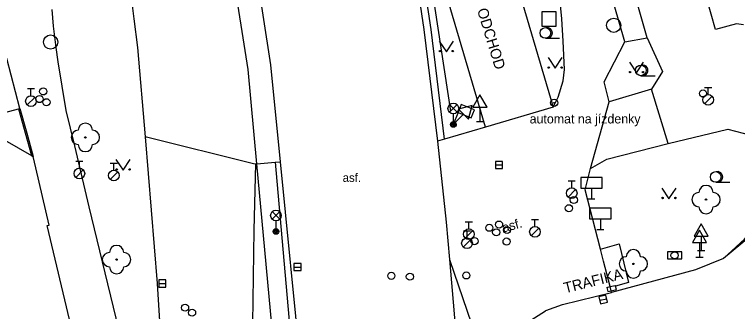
# Model space of a CAD drawing. Extents: x -595546 to -593986, y -1160845 to -1159202.
# Drawn here: x -595399.7 to -595349, y -1160706.8 to -1160685.9 of the extents above; entities that cross this region are included whole.
import ezdxf

# ---------------------------------------------------------------- set-up
doc = ezdxf.new("R2010")
doc.units = 0
for name, color, linetype in [('Level 22', 7, 'Continuous'), ('Level 24', 7, 'Continuous'), ('Level 25', 7, 'Continuous'), ('Level 26', 7, 'Continuous'), ('Level 27', 7, 'Continuous'), ('Level 28', 7, 'Continuous'), ('Level 31', 7, 'Continuous'), ('Level 33', 7, 'Continuous'), ('Level 34', 7, 'Continuous'), ('Level 36', 7, 'Continuous'), ('silnoproud - povrch.  znaky a  RIS  skut. velikost', 7, 'Continuous'), ('Specificka linie pasportu komunikaci', 7, 'Continuous'), ('TM - budovy zdene_ betonove - VP', 7, 'Continuous'), ('TM - chodniky - NP', 7, 'Continuous'), ('TM - chodniky - VP', 7, 'Continuous'), ('TM - komunikace - VP', 7, 'Continuous'), ('TM - plot zivy neuzavreny', 7, 'Continuous'), ('TM - popis objektu', 7, 'Continuous'), ('TM - popis povrchu', 7, 'Continuous'), ('TM - poznamka', 7, 'Continuous'), ('TM - rozhrani mezi zpev. plochami mezi sebou - VP', 7, 'Continuous'), ('TM - rozhrani ploch obecne - VN', 7, 'Continuous'), ('TM - rozhrani ploch obecne - VP', 7, 'Continuous'), ('TM - zabradli - VP', 7, 'Continuous')]:
    doc.layers.add(name, color=color, linetype=linetype)

msp = doc.modelspace()

# ---------------------------------------------------------------- linework, layer by layer
at = {"layer": 'Level 22'}
for centre in [(-595394.74, -1160694.58), (-595351.17, -1160698.95), (-595392.55, -1160703.17), (-595356.27, -1160703.47)]:
    msp.add_circle(centre, 0.05, dxfattribs=at)
for centre, start, end in [((-595394.74, -1160694.08), 0, 180), ((-595395.24, -1160694.58), 90, 270), ((-595394.24, -1160694.58), 270, 90), ((-595394.74, -1160695.08), 180, 0), ((-595351.17, -1160698.45), 0, 180), ((-595351.67, -1160698.95), 90, 270), ((-595350.67, -1160698.95), 270, 90), ((-595351.17, -1160699.45), 180, 0), ((-595392.55, -1160702.67), 0, 180), ((-595356.27, -1160702.97), 0, 180), ((-595393.05, -1160703.17), 90, 270), ((-595392.05, -1160703.17), 270, 90), ((-595356.77, -1160703.47), 90, 270), ((-595355.77, -1160703.47), 270, 90), ((-595392.55, -1160703.67), 180, 0), ((-595356.27, -1160703.97), 180, 0)]:
    msp.add_arc(centre, 0.5, start, end, dxfattribs=at)
at = {"layer": 'Level 24'}
msp.add_lwpolyline([(-595353.868, -1160703.119), (-595352.868, -1160703.119), (-595352.868, -1160702.619), (-595353.868, -1160702.619)], close=True, dxfattribs=at)
at = {"layer": 'Level 25'}
for radius in [0.25, 0.0303]:
    msp.add_circle((-595361.83, -1160692.15), radius, dxfattribs=at)
at = {"layer": 'Level 26'}
msp.add_lwpolyline([(-595362.69, -1160686.76), (-595361.69, -1160686.76), (-595361.69, -1160685.76), (-595362.69, -1160685.76)], close=True, dxfattribs=at)
at = {"layer": 'Level 27'}
for p, q in [((-595365.95, -1160696.52), (-595365.45, -1160696.52)), ((-595380.1, -1160703.69), (-595379.6, -1160703.69)), ((-595389.58, -1160704.85), (-595389.08, -1160704.85)), ((-595358.635, -1160706.021), (-595358.145, -1160705.919))]:
    msp.add_line(p, q, dxfattribs=at)
for points in [[(-595365.95, -1160696.77), (-595365.45, -1160696.77), (-595365.45, -1160696.27), (-595365.95, -1160696.27)], [(-595380.1, -1160703.94), (-595379.6, -1160703.94), (-595379.6, -1160703.44), (-595380.1, -1160703.44)], [(-595389.58, -1160705.1), (-595389.08, -1160705.1), (-595389.08, -1160704.6), (-595389.58, -1160704.6)], [(-595358.583, -1160706.266), (-595358.094, -1160706.163), (-595358.197, -1160705.674), (-595358.686, -1160705.777)]]:
    msp.add_lwpolyline(points, close=True, dxfattribs=at)
for centre in [(-595357.65, -1160686.7), (-595397.18, -1160687.88)]:
    msp.add_circle(centre, 0.5, dxfattribs=at)
at = {"layer": 'Level 28'}
for p, q in [((-595398.81, -1160691.155), (-595398.31, -1160691.155)), ((-595398.56, -1160691.655), (-595398.56, -1160691.155)), ((-595351.27, -1160691.065), (-595350.77, -1160691.065)), ((-595351.02, -1160691.565), (-595351.02, -1160691.065)), ((-595398.818, -1160692.302), (-595398.288, -1160691.772)), ((-595351.278, -1160692.212), (-595350.748, -1160691.682)), ((-595395.41, -1160696.245), (-595394.91, -1160696.245)), ((-595395.16, -1160696.745), (-595395.16, -1160696.245)), ((-595392.99, -1160696.385), (-595392.49, -1160696.385)), ((-595392.74, -1160696.885), (-595392.74, -1160696.385)), ((-595395.418, -1160697.392), (-595394.888, -1160696.862)), ((-595392.998, -1160697.532), (-595392.468, -1160697.002)), ((-595360.85, -1160697.625), (-595360.35, -1160697.625)), ((-595360.6, -1160698.125), (-595360.6, -1160697.625)), ((-595360.858, -1160698.772), (-595360.328, -1160698.242)), ((-595368.07, -1160700.505), (-595367.57, -1160700.505)), ((-595367.82, -1160701.005), (-595367.82, -1160700.505)), ((-595363.43, -1160700.345), (-595362.93, -1160700.345)), ((-595363.18, -1160700.845), (-595363.18, -1160700.345)), ((-595368.078, -1160701.652), (-595367.548, -1160701.122)), ((-595363.438, -1160701.492), (-595362.908, -1160700.962)), ((-595368.2, -1160701.145), (-595367.7, -1160701.145)), ((-595367.95, -1160701.645), (-595367.95, -1160701.145)), ((-595368.208, -1160702.292), (-595367.678, -1160701.762))]:
    msp.add_line(p, q, dxfattribs=at)
for centre, radius in [((-595397.7, -1160691.35), 0.25), ((-595351.38, -1160691.49), 0.25), ((-595398.56, -1160692.03), 0.375), ((-595397.96, -1160691.89), 0.25), ((-595397.47, -1160692.11), 0.25), ((-595351.02, -1160691.94), 0.375), ((-595395.16, -1160697.12), 0.375), ((-595392.74, -1160697.26), 0.375), ((-595360.6, -1160698.5), 0.375), ((-595360.45, -1160698.98), 0.25), ((-595360.8, -1160699.56), 0.25), ((-595365.7, -1160700.71), 0.25), ((-595367.82, -1160701.38), 0.375), ((-595366.38, -1160700.93), 0.25), ((-595365.9, -1160701.25), 0.25), ((-595365.14, -1160701.09), 0.25), ((-595363.18, -1160701.22), 0.375), ((-595367.42, -1160701.87), 0.25), ((-595367.95, -1160702.02), 0.375), ((-595365.17, -1160701.9), 0.25), ((-595371.96, -1160704.37), 0.25), ((-595387.74, -1160706.55), 0.25), ((-595387.25, -1160706.9), 0.25)]:
    msp.add_circle(centre, radius, dxfattribs=at)
at = {"layer": 'Level 31'}
for centre in [(-595353.38, -1160702.87), (-595373.26, -1160704.31), (-595368, -1160704.28)]:
    msp.add_circle(centre, 0.25, dxfattribs=at)
at = {"layer": 'Level 33'}
for p, q in [((-595369.175, -1160692.81), (-595368.645, -1160692.28)), ((-595369.175, -1160692.28), (-595368.645, -1160692.81)), ((-595368.91, -1160692.92), (-595368.91, -1160693.67)), ((-595381.625, -1160700.33), (-595381.095, -1160699.8)), ((-595381.625, -1160699.8), (-595381.095, -1160700.33)), ((-595381.36, -1160700.44), (-595381.36, -1160701.19))]:
    msp.add_line(p, q, dxfattribs=at)
for centre, radius in [((-595368.91, -1160692.545), 0.375), ((-595368.91, -1160693.67), 0.2), ((-595368.91, -1160693.67), 0.145), ((-595368.91, -1160693.67), 0.0876), ((-595381.36, -1160700.065), 0.375), ((-595381.36, -1160701.19), 0.2), ((-595381.36, -1160701.19), 0.145), ((-595381.36, -1160701.19), 0.0876)]:
    msp.add_circle(centre, radius, dxfattribs=at)
at = {"layer": 'Level 34'}
for p, q in [((-595367.04, -1160692.452), (-595367.04, -1160693.47)), ((-595368.578, -1160692.833), (-595368.91, -1160693.67)), ((-595368.19, -1160692.95), (-595368.91, -1160693.67)), ((-595367.29, -1160693.47), (-595366.79, -1160693.47)), ((-595369.142, -1160693.578), (-595368.678, -1160693.762)), ((-595359.22, -1160698.14), (-595359.22, -1160698.89)), ((-595359.47, -1160698.89), (-595358.97, -1160698.89)), ((-595358.59, -1160700.31), (-595358.59, -1160701.06)), ((-595358.84, -1160701.06), (-595358.34, -1160701.06)), ((-595351.51, -1160701.522), (-595351.51, -1160702.54)), ((-595351.63, -1160701.972), (-595351.63, -1160702.99)), ((-595351.76, -1160702.54), (-595351.26, -1160702.54)), ((-595351.88, -1160702.99), (-595351.38, -1160702.99))]:
    msp.add_line(p, q, dxfattribs=at)
for points in [[(-595367.54, -1160692.452), (-595366.54, -1160692.452), (-595367.04, -1160691.586)], [(-595368.578, -1160692.833), (-595367.648, -1160693.202), (-595367.427, -1160692.645), (-595368.356, -1160692.276)], [(-595368.544, -1160692.597), (-595367.837, -1160693.304), (-595367.578, -1160692.338)], [(-595359.97, -1160698.14), (-595358.47, -1160698.14), (-595358.47, -1160697.39), (-595359.97, -1160697.39)], [(-595359.34, -1160700.31), (-595357.84, -1160700.31), (-595357.84, -1160699.56), (-595359.34, -1160699.56)], [(-595352.13, -1160701.972), (-595351.13, -1160701.972), (-595351.63, -1160701.106)], [(-595352.01, -1160701.522), (-595351.01, -1160701.522), (-595351.51, -1160700.656)]]:
    msp.add_lwpolyline(points, close=True, dxfattribs=at)
at = {"layer": 'Level 36'}
for p, q in [((-595362.45, -1160687.615), (-595361.45, -1160687.615)), ((-595355.75, -1160690.245), (-595354.75, -1160690.245)), ((-595350.49, -1160697.735), (-595349.49, -1160697.735))]:
    msp.add_line(p, q, dxfattribs=at)
for points in [[(-595369.9, -1160687.82), (-595369.4, -1160688.57), (-595368.9, -1160687.82)], [(-595362.26, -1160688.97), (-595361.76, -1160689.72), (-595361.26, -1160688.97)], [(-595356.55, -1160689.29), (-595356.05, -1160690.04), (-595355.55, -1160689.29)], [(-595392.59, -1160696.13), (-595392.09, -1160696.88), (-595391.59, -1160696.13)], [(-595354.27, -1160698.14), (-595353.77, -1160698.89), (-595353.27, -1160698.14)]]:
    msp.add_lwpolyline(points, dxfattribs=at)
for centre, radius in [((-595362.45, -1160687.24), 0.375), ((-595369.85, -1160688.52), 0.05), ((-595368.951, -1160688.52), 0.05), ((-595362.21, -1160689.67), 0.05), ((-595361.311, -1160689.67), 0.05), ((-595356.5, -1160689.99), 0.05), ((-595355.75, -1160689.87), 0.375), ((-595355.601, -1160689.99), 0.05), ((-595392.54, -1160696.83), 0.05), ((-595391.641, -1160696.83), 0.05), ((-595350.49, -1160697.36), 0.375), ((-595354.22, -1160698.84), 0.05), ((-595353.321, -1160698.84), 0.05)]:
    msp.add_circle(centre, radius, dxfattribs=at)
for centre in [(-595362.325, -1160687.24), (-595355.625, -1160689.87), (-595350.365, -1160697.36)]:
    msp.add_arc(centre, 0.375, 260.4059, 99.5941, dxfattribs=at)
at = {"layer": 'silnoproud - povrch.  znaky a  RIS  skut. velikost'}
for points in [[(-595358.13, -1160705.13), (-595357.9, -1160705.07)], [(-595358.13, -1160705.13), (-595358.06, -1160705.42), (-595357.83, -1160705.36)], [(-595357.9, -1160705.07), (-595357.54, -1160704.98)], [(-595357.83, -1160705.36), (-595357.46, -1160705.27), (-595357.53, -1160705.03)], [(-595357.53, -1160705.03), (-595357.54, -1160704.98)]]:
    msp.add_lwpolyline(points, dxfattribs=at)
at = {"layer": 'Specificka linie pasportu komunikaci'}
for points in [[(-595353.82, -1160695.02), (-595354.99, -1160691.2)], [(-595359.29, -1160696.77), (-595357.97, -1160692.08)], [(-595390.53, -1160694.55), (-595390.46, -1160694.54), (-595382.94, -1160696.41), (-595382.8, -1160696.45)], [(-595382.8, -1160696.45), (-595382.91, -1160701.1), (-595383.04, -1160709.3), (-595383.12, -1160714.32), (-595383.31, -1160725.42), (-595383.52, -1160738.91), (-595384.53, -1160807.5)], [(-595382.8, -1160696.45), (-595382.7, -1160696.44)], [(-595382.7, -1160696.44), (-595381.41, -1160696.33), (-595381.06, -1160696.29)], [(-595349.95, -1160703.1), (-595348.48, -1160701.73), (-595348.11, -1160701.3), (-595347.69, -1160700.67), (-595347.34, -1160700.01), (-595347.06, -1160699.31), (-595346.85, -1160698.59), (-595346.73, -1160697.85), (-595346.69, -1160697.45)]]:
    msp.add_lwpolyline(points, dxfattribs=at)
at = {"layer": 'TM - budovy zdene_ betonove - VP'}
for points in [[(-595400.4, -1160694.78), (-595398.52, -1160695.86)], [(-595398.52, -1160695.86), (-595398.4, -1160695.93)], [(-595398.21, -1160696.73), (-595398.4, -1160695.93)], [(-595397.27, -1160700.75), (-595398.21, -1160696.73)], [(-595397.42, -1160700.78), (-595397.27, -1160700.75)], [(-595395.73, -1160707.86), (-595397.42, -1160700.78)]]:
    msp.add_lwpolyline(points, dxfattribs=at)
at = {"layer": 'TM - chodniky - NP'}
for points in [[(-595357.9, -1160705.07), (-595358.36, -1160703.27)], [(-595357.83, -1160705.36), (-595357.9, -1160705.07)]]:
    msp.add_lwpolyline(points, dxfattribs=at)
at = {"layer": 'TM - chodniky - VP'}
for points in [[(-595350.51, -1160687.01), (-595351.12, -1160684.83)], [(-595396.98, -1160686.77), (-595397.08, -1160685.59)], [(-595396.79, -1160688.27), (-595396.98, -1160686.77)], [(-595349.03, -1160686.61), (-595350.51, -1160687.01)], [(-595348.54, -1160686.67), (-595349.03, -1160686.61)], [(-595358.32, -1160690.67), (-595356.86, -1160687.87)], [(-595356.86, -1160687.87), (-595355.3, -1160687.58)], [(-595355.3, -1160687.58), (-595354.22, -1160689.96)], [(-595395.48, -1160695.18), (-595396.08, -1160692.68), (-595396.66, -1160689.26), (-595396.79, -1160688.27)], [(-595354.22, -1160689.96), (-595354.99, -1160691.2)], [(-595357.97, -1160692.08), (-595358.32, -1160690.67)], [(-595354.99, -1160691.2), (-595357.97, -1160692.08)], [(-595353.82, -1160695.02), (-595349.64, -1160694), (-595348.03, -1160694.42), (-595345.47, -1160696.86)], [(-595358.14, -1160696.11), (-595353.82, -1160695.02)], [(-595394.47, -1160699.46), (-595395.48, -1160695.18)], [(-595359.29, -1160696.77), (-595358.14, -1160696.11)], [(-595359.65, -1160698.26), (-595359.29, -1160696.77)], [(-595358.58, -1160702.43), (-595359.65, -1160698.26)], [(-595391.65, -1160711.14), (-595394.47, -1160699.46)], [(-595358.58, -1160702.43), (-595357.26, -1160702.06), (-595356.61, -1160704.77), (-595357.53, -1160705.03)], [(-595357.8, -1160705.47), (-595357.83, -1160705.36)]]:
    msp.add_lwpolyline(points, dxfattribs=at)
at = {"layer": 'TM - komunikace - VP'}
for points in [[(-595361.89, -1160692.46), (-595361.54, -1160691.75), (-595361.2, -1160690.61), (-595361.11, -1160689.82), (-595361.19, -1160687.83), (-595361.3, -1160686.24), (-595361.6, -1160683.08), (-595362.01, -1160679.92), (-595362.52, -1160676.78)], [(-595371.7, -1160682.1), (-595370.99, -1160687), (-595370.02, -1160694.84)], [(-595382.81, -1160682.48), (-595381.74, -1160689.48), (-595381.06, -1160696.29)], [(-595382.7, -1160696.44), (-595383.32, -1160689.81), (-595384.39, -1160682.96)], [(-595390.53, -1160694.55), (-595391.05, -1160688.27), (-595391.31, -1160686.25), (-595391.53, -1160684.53)], [(-595399.34, -1160692.55), (-595400.26, -1160689.03)], [(-595402.34, -1160693.34), (-595399.44, -1160692.58)], [(-595399.44, -1160692.58), (-595399.34, -1160692.55)], [(-595389.68, -1160704.86), (-595390.53, -1160694.55)], [(-595370.02, -1160694.84), (-595369.42, -1160700.53), (-595369.19, -1160703.16)], [(-595380.43, -1160807.62), (-595380.4, -1160806.02), (-595379.78, -1160777.18), (-595379.88, -1160747.63), (-595380.03, -1160742.01), (-595379.96, -1160737.08), (-595380.6, -1160722.52), (-595381.36, -1160710.8), (-595382.7, -1160696.44)], [(-595381.06, -1160696.29), (-595379.63, -1160710.68), (-595378.81, -1160722.76), (-595378.02, -1160741.97), (-595377.97, -1160747.33)], [(-595348.04, -1160701.53), (-595349.95, -1160703.1)], [(-595369.19, -1160703.16), (-595366.11, -1160712.13)], [(-595369.19, -1160703.16), (-595368.85, -1160706.98), (-595368.28, -1160714.47), (-595368.1, -1160717)], [(-595349.95, -1160703.1), (-595351.91, -1160703.89)], [(-595351.91, -1160703.89), (-595357.8, -1160705.47)], [(-595389.27, -1160711.24), (-595389.68, -1160704.86)], [(-595362.43, -1160706.76), (-595362.412, -1160706.753), (-595361.24, -1160706.32), (-595357.8, -1160705.47)], [(-595363.73, -1160707.6), (-595362.43, -1160706.76)]]:
    msp.add_lwpolyline(points, dxfattribs=at)
at = {"layer": 'TM - plot zivy neuzavreny'}
msp.add_lwpolyline([(-595370.68, -1160682.43), (-595369.1, -1160692.74)], dxfattribs=at)
at = {"layer": 'TM - rozhrani mezi zpev. plochami mezi sebou - VP'}
msp.add_lwpolyline([(-595358.36, -1160703.27), (-595358.58, -1160702.43)], dxfattribs=at)
at = {"layer": 'TM - rozhrani ploch obecne - VN'}
for points in [[(-595365.44, -1160680.46), (-595361.89, -1160692.46)], [(-595366.64, -1160693.87), (-595370.19, -1160681.87)], [(-595361.89, -1160692.46), (-595366.64, -1160693.87)]]:
    msp.add_lwpolyline(points, dxfattribs=at)
at = {"layer": 'TM - rozhrani ploch obecne - VP'}
for points in [[(-595355.3, -1160687.58), (-595358.73, -1160675.62)], [(-595356.86, -1160687.87), (-595360.27, -1160676.05)], [(-595399.44, -1160692.58), (-595398.97, -1160694.25)], [(-595399.34, -1160692.55), (-595398.86, -1160694.28)], [(-595366.64, -1160693.87), (-595369.54, -1160694.7)], [(-595398.97, -1160694.25), (-595398.52, -1160695.86)], [(-595398.86, -1160694.28), (-595398.4, -1160695.93)], [(-595369.54, -1160694.7), (-595370.02, -1160694.84)]]:
    msp.add_lwpolyline(points, dxfattribs=at)
at = {"layer": 'TM - zabradli - VP'}
for points in [[(-595369.54, -1160694.7), (-595370.46, -1160686.99), (-595371.21, -1160682.02)], [(-595381.41, -1160696.33), (-595380.11, -1160711.2), (-595379.02, -1160727.94), (-595378.53, -1160746.57), (-595378.37, -1160760.93)]]:
    msp.add_lwpolyline(points, dxfattribs=at)

# ---------------------------------------------------------------- texts
at = {"layer": 'TM - popis objektu'}
for s, rotation, p in [('PODCHOD', 287.04, (-595367.45, -1160684.98)), ('TRAFIKA', 14, (-595361.06, -1160705.54))]:
    msp.add_text(s, height=0.75, rotation=rotation, dxfattribs=at).set_placement(p)
at = {"layer": 'TM - popis povrchu'}
msp.add_text('asf.', height=0.6, dxfattribs=at).set_placement((-595376.68, -1160697.71))
msp.add_text('asf.', height=0.65, rotation=15.3, dxfattribs=at).set_placement((-595365.38, -1160701.26))
at = {"layer": 'TM - poznamka'}
msp.add_text('automat na jízdenky', height=0.65, dxfattribs=at).set_placement((-595363.55, -1160693.6))

doc.saveas('drawing.dxf')
